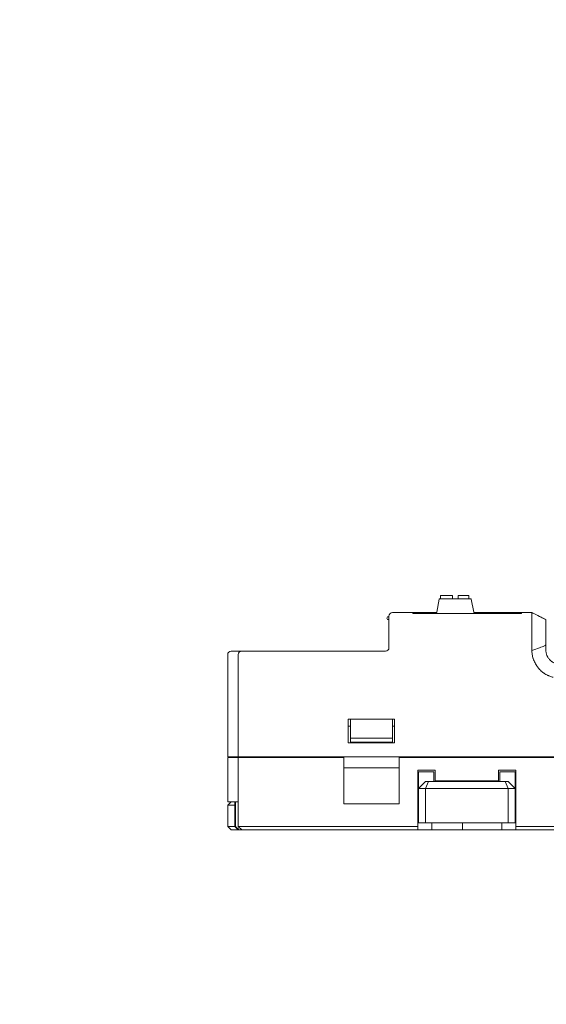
# Model space of a CAD drawing. Header units: millimetres. Extents: x -1114 to 1396, y -630 to 631.
# Tile 298 of 656: x -568 to -493, y 175 to 316. Entities that reach past the tile are written whole.
import ezdxf

# ---------------------------------------------------------------- set-up
doc = ezdxf.new("R2010")
doc.units = ezdxf.units.MM
doc.header["$MEASUREMENT"] = 0

msp = doc.modelspace()

# ---------------------------------------------------------------- linework, layer by layer
at = {"lineweight": 18}
for points, knots in [([(1038.9843, -629.7647), (1038.9843, -629.7647), (-1111.4882, -629.7647), (-1111.4882, -629.7647), (-1111.4882, -629.7647), (-1111.4882, -629.7647), (-1111.4882, 630.7883), (-1111.4882, 630.7883), (-1111.4882, 630.7883), (-1111.4882, 630.7883), (1038.9843, 630.7883), (1038.9843, 630.7883)], [0, 0, 0, 0, 0.33333333, 0.33333333, 0.33333333, 0.33333333, 0.66666667, 0.66666667, 0.66666667, 0.66666667, 1, 1, 1, 1]), ([(-514.5526, 230.9179), (-514.6852, 230.9179), (-514.8124, 230.8652), (-514.9061, 230.7714), (-514.9061, 230.7714), (-514.9999, 230.6777), (-515.0526, 230.5505), (-515.0526, 230.4179)], [0, 0, 0, 0, 0.5, 0.5, 0.5, 0.5, 1, 1, 1, 1]), ([(-494.6832, 227.9179), (-494.6857, 228.0057), (-494.6839, 228.0928), (-494.6823, 228.1793), (-494.6823, 228.1793), (-494.6815, 228.2225), (-494.6807, 228.2656), (-494.6804, 228.3086), (-494.6804, 228.3086), (-494.6803, 228.33), (-494.6803, 228.3514), (-494.6805, 228.3728), (-494.6805, 228.3728), (-494.6806, 228.3942), (-494.681, 228.4156), (-494.6813, 228.4369), (-494.6813, 228.4369), (-494.6824, 228.5221), (-494.6828, 228.6067), (-494.683, 228.6907), (-494.683, 228.6907), (-494.683, 228.7327), (-494.683, 228.7745), (-494.683, 228.8162), (-494.683, 228.8162), (-494.6829, 228.8579), (-494.6828, 228.8995), (-494.6827, 228.9407), (-494.6827, 228.9407), (-494.6825, 229.0231), (-494.6823, 229.104), (-494.6824, 229.1833), (-494.6824, 229.1833), (-494.6824, 229.223), (-494.6824, 229.2623), (-494.6825, 229.3011), (-494.6825, 229.3011), (-494.6825, 229.34), (-494.6826, 229.3786), (-494.6827, 229.4165), (-494.6827, 229.4165), (-494.6828, 229.4922), (-494.6829, 229.5656), (-494.6829, 229.6367), (-494.6829, 229.6367), (-494.683, 229.7077), (-494.683, 229.7765), (-494.6829, 229.8429), (-494.6829, 229.8429), (-494.6829, 229.9093), (-494.6828, 229.9733), (-494.6827, 230.0351), (-494.6827, 230.0351), (-494.6826, 230.0659), (-494.6826, 230.0962), (-494.6826, 230.1259), (-494.6826, 230.1259), (-494.6825, 230.1407), (-494.6825, 230.1554), (-494.6825, 230.1698), (-494.6825, 230.1698), (-494.6825, 230.1843), (-494.6825, 230.1986), (-494.6825, 230.2126), (-494.6825, 230.2126), (-494.6825, 230.2689), (-494.6827, 230.3219), (-494.6828, 230.3717), (-494.6828, 230.3717), (-494.6829, 230.4216), (-494.6829, 230.4682), (-494.6829, 230.5117), (-494.6829, 230.5117), (-494.6828, 230.5553), (-494.6828, 230.5956), (-494.6827, 230.6327), (-494.6827, 230.6327), (-494.6827, 230.6513), (-494.6826, 230.669), (-494.6827, 230.6859), (-494.6827, 230.6859), (-494.6827, 230.7029), (-494.6827, 230.7189), (-494.6828, 230.7339), (-494.6828, 230.7339), (-494.683, 230.7942), (-494.6832, 230.8399), (-494.6814, 230.8709)], [0, 0, 0, 0, 0.04545455, 0.04545455, 0.04545455, 0.04545455, 0.09090909, 0.09090909, 0.09090909, 0.09090909, 0.13636364, 0.13636364, 0.13636364, 0.13636364, 0.18181818, 0.18181818, 0.18181818, 0.18181818, 0.22727273, 0.22727273, 0.22727273, 0.22727273, 0.27272727, 0.27272727, 0.27272727, 0.27272727, 0.31818182, 0.31818182, 0.31818182, 0.31818182, 0.36363636, 0.36363636, 0.36363636, 0.36363636, 0.40909091, 0.40909091, 0.40909091, 0.40909091, 0.45454545, 0.45454545, 0.45454545, 0.45454545, 0.5, 0.5, 0.5, 0.5, 0.54545455, 0.54545455, 0.54545455, 0.54545455, 0.59090909, 0.59090909, 0.59090909, 0.59090909, 0.63636364, 0.63636364, 0.63636364, 0.63636364, 0.68181818, 0.68181818, 0.68181818, 0.68181818, 0.72727273, 0.72727273, 0.72727273, 0.72727273, 0.77272727, 0.77272727, 0.77272727, 0.77272727, 0.81818182, 0.81818182, 0.81818182, 0.81818182, 0.86363636, 0.86363636, 0.86363636, 0.86363636, 0.90909091, 0.90909091, 0.90909091, 0.90909091, 0.95454545, 0.95454545, 0.95454545, 0.95454545, 1, 1, 1, 1]), ([(-494.6814, 230.8709), (-494.681, 230.8787), (-494.6811, 230.8856), (-494.6815, 230.8915), (-494.6815, 230.8915), (-494.6819, 230.8973), (-494.6825, 230.9022), (-494.6831, 230.9061), (-494.6831, 230.9061), (-494.6842, 230.914), (-494.6848, 230.9179), (-494.6817, 230.9179)], [0, 0, 0, 0, 0.33333333, 0.33333333, 0.33333333, 0.33333333, 0.66666667, 0.66666667, 0.66666667, 0.66666667, 1, 1, 1, 1]), ([(-515.1526, 230.3179), (-515.224, 230.3179), (-515.2901, 230.2798), (-515.3258, 230.2179), (-515.3258, 230.2179), (-515.3615, 230.156), (-515.3615, 230.0798), (-515.3258, 230.0179), (-515.3258, 230.0179), (-515.2901, 229.956), (-515.224, 229.9179), (-515.1526, 229.9179)], [0, 0, 0, 0, 0.33333333, 0.33333333, 0.33333333, 0.33333333, 0.66666667, 0.66666667, 0.66666667, 0.66666667, 1, 1, 1, 1]), ([(-492.6828, 227.8542), (-492.6828, 228.0518), (-492.6828, 228.2502), (-492.6828, 228.4409), (-492.6828, 228.4409), (-492.6828, 228.6317), (-492.6828, 228.8145), (-492.6828, 228.982), (-492.6828, 228.982), (-492.6828, 229.3171), (-492.6828, 229.5869), (-492.6828, 229.7467), (-492.6828, 229.7467), (-492.6828, 229.8265), (-492.6828, 229.8794), (-492.6828, 229.9037), (-492.6828, 229.9037), (-492.6828, 229.9279), (-492.6828, 229.9148), (-492.6828, 229.9168)], [0, 0, 0, 0, 0.2, 0.2, 0.2, 0.2, 0.4, 0.4, 0.4, 0.4, 0.6, 0.6, 0.6, 0.6, 0.8, 0.8, 0.8, 0.8, 1, 1, 1, 1]), ([(-492.6828, 226.3216), (-492.7482, 226.2662), (-492.8214, 226.2227), (-492.8954, 226.1835), (-492.8954, 226.1835), (-493.0065, 226.1247), (-493.1212, 226.0762), (-493.2367, 226.03), (-493.2367, 226.03), (-493.3521, 225.9838), (-493.4687, 225.9406), (-493.5856, 225.8986), (-493.5856, 225.8986), (-493.9489, 225.768), (-494.3148, 225.6466), (-494.6813, 225.5272)], [0, 0, 0, 0, 0.25, 0.25, 0.25, 0.25, 0.5, 0.5, 0.5, 0.5, 0.75, 0.75, 0.75, 0.75, 1, 1, 1, 1]), ([(-492.6828, 226.0759), (-492.6828, 226.1383), (-492.6828, 226.2007), (-492.6828, 226.2632), (-492.6828, 226.2632), (-492.6828, 226.3307), (-492.6828, 226.3983), (-492.6828, 226.4659), (-492.6828, 226.4659), (-492.6828, 226.5335), (-492.6828, 226.6011), (-492.6828, 226.6687)], [0, 0, 0, 0, 0.33333333, 0.33333333, 0.33333333, 0.33333333, 0.66666667, 0.66666667, 0.66666667, 0.66666667, 1, 1, 1, 1]), ([(-537.5526, 225.4179), (-537.6852, 225.4179), (-537.8124, 225.3652), (-537.9061, 225.2714), (-537.9061, 225.2714), (-537.9999, 225.1777), (-538.0526, 225.0505), (-538.0526, 224.9179)], [0, 0, 0, 0, 0.5, 0.5, 0.5, 0.5, 1, 1, 1, 1]), ([(-536.0526, 225.4179), (-536.1835, 225.4179), (-536.3136, 225.364), (-536.4061, 225.2714), (-536.4061, 225.2714), (-536.4987, 225.1789), (-536.5526, 225.0488), (-536.5526, 224.9179)], [0, 0, 0, 0, 0.5, 0.5, 0.5, 0.5, 1, 1, 1, 1]), ([(-491.6457, 221.6834), (-491.856, 221.7389), (-492.0609, 221.8066), (-492.2585, 221.8911), (-492.2585, 221.8911), (-492.3079, 221.9122), (-492.3568, 221.9344), (-492.4053, 221.9576), (-492.4053, 221.9576), (-492.4538, 221.9808), (-492.5019, 222.005), (-492.5495, 222.0302), (-492.5495, 222.0302), (-492.6448, 222.0805), (-492.7384, 222.1348), (-492.8302, 222.1931), (-492.8302, 222.1931), (-492.8531, 222.2077), (-492.876, 222.2226), (-492.8986, 222.2376), (-492.8986, 222.2376), (-492.9212, 222.2527), (-492.9437, 222.2679), (-492.9659, 222.2834), (-492.9659, 222.2834), (-493.0104, 222.3143), (-493.0542, 222.346), (-493.0971, 222.3786), (-493.0971, 222.3786), (-493.1831, 222.4436), (-493.266, 222.5119), (-493.3461, 222.5834), (-493.3461, 222.5834), (-493.4261, 222.6548), (-493.5031, 222.7294), (-493.5772, 222.8071), (-493.5772, 222.8071), (-493.6514, 222.8848), (-493.7225, 222.9656), (-493.7907, 223.0497), (-493.7907, 223.0497), (-493.8248, 223.0917), (-493.8581, 223.1345), (-493.8907, 223.1782), (-493.8907, 223.1782), (-493.9232, 223.2219), (-493.9548, 223.266), (-493.9853, 223.3107), (-493.9853, 223.3107), (-494.0464, 223.4001), (-494.1035, 223.4915), (-494.1568, 223.5849), (-494.1568, 223.5849), (-494.21, 223.6782), (-494.2594, 223.7735), (-494.305, 223.8708), (-494.305, 223.8708), (-494.3505, 223.9681), (-494.3923, 224.0674), (-494.4301, 224.1686), (-494.4301, 224.1686), (-494.449, 224.2192), (-494.4669, 224.2703), (-494.4839, 224.322), (-494.4839, 224.322), (-494.4923, 224.3478), (-494.5006, 224.3737), (-494.5085, 224.3998), (-494.5085, 224.3998), (-494.5164, 224.4258), (-494.5241, 224.4518), (-494.5315, 224.478), (-494.5315, 224.478), (-494.5611, 224.5824), (-494.5861, 224.6876), (-494.6071, 224.7935), (-494.6071, 224.7935), (-494.628, 224.8994), (-494.6448, 225.006), (-494.657, 225.1133), (-494.657, 225.1133), (-494.6692, 225.2207), (-494.6769, 225.3288), (-494.6795, 225.4378)], [0, 0, 0, 0, 0.04761905, 0.04761905, 0.04761905, 0.04761905, 0.0952381, 0.0952381, 0.0952381, 0.0952381, 0.14285714, 0.14285714, 0.14285714, 0.14285714, 0.19047619, 0.19047619, 0.19047619, 0.19047619, 0.23809524, 0.23809524, 0.23809524, 0.23809524, 0.28571429, 0.28571429, 0.28571429, 0.28571429, 0.33333333, 0.33333333, 0.33333333, 0.33333333, 0.38095238, 0.38095238, 0.38095238, 0.38095238, 0.42857143, 0.42857143, 0.42857143, 0.42857143, 0.47619048, 0.47619048, 0.47619048, 0.47619048, 0.52380952, 0.52380952, 0.52380952, 0.52380952, 0.57142857, 0.57142857, 0.57142857, 0.57142857, 0.61904762, 0.61904762, 0.61904762, 0.61904762, 0.66666667, 0.66666667, 0.66666667, 0.66666667, 0.71428571, 0.71428571, 0.71428571, 0.71428571, 0.76190476, 0.76190476, 0.76190476, 0.76190476, 0.80952381, 0.80952381, 0.80952381, 0.80952381, 0.85714286, 0.85714286, 0.85714286, 0.85714286, 0.9047619, 0.9047619, 0.9047619, 0.9047619, 0.95238095, 0.95238095, 0.95238095, 0.95238095, 1, 1, 1, 1]), ([(-490.6828, 223.5679), (-490.7158, 223.5679), (-490.7486, 223.5687), (-490.7812, 223.5703), (-490.7812, 223.5703), (-490.8139, 223.5719), (-490.8464, 223.5743), (-490.8788, 223.5775), (-490.8788, 223.5775), (-490.9436, 223.5839), (-491.0079, 223.5934), (-491.0716, 223.606), (-491.0716, 223.606), (-491.1353, 223.6187), (-491.1985, 223.6344), (-491.2612, 223.6533), (-491.2612, 223.6533), (-491.2925, 223.6628), (-491.3237, 223.6731), (-491.3547, 223.6841), (-491.3547, 223.6841), (-491.3857, 223.6952), (-491.4163, 223.707), (-491.4465, 223.7194), (-491.4465, 223.7194), (-491.5674, 223.7694), (-491.682, 223.8305), (-491.7905, 223.9026), (-491.7905, 223.9026), (-491.8176, 223.9207), (-491.8444, 223.9394), (-491.8707, 223.9589), (-491.8707, 223.9589), (-491.897, 223.9783), (-491.923, 223.9985), (-491.9485, 224.0193), (-491.9485, 224.0193), (-491.9995, 224.061), (-492.0482, 224.105), (-492.0947, 224.1514), (-492.0947, 224.1514), (-492.1412, 224.1977), (-492.1856, 224.2465), (-492.2275, 224.2974), (-492.2275, 224.2974), (-492.2693, 224.3483), (-492.3086, 224.4012), (-492.3452, 224.4559), (-492.3452, 224.4559), (-492.3819, 224.5107), (-492.4158, 224.5673), (-492.4468, 224.6253), (-492.4468, 224.6253), (-492.4623, 224.6544), (-492.4771, 224.6838), (-492.4912, 224.7135), (-492.4912, 224.7135), (-492.5052, 224.7433), (-492.5186, 224.7735), (-492.5311, 224.8038), (-492.5311, 224.8038), (-492.5812, 224.925), (-492.6188, 225.0494), (-492.6443, 225.177), (-492.6443, 225.177), (-492.657, 225.2408), (-492.6666, 225.3053), (-492.6731, 225.3707), (-492.6731, 225.3707), (-492.6763, 225.4034), (-492.6788, 225.4363), (-492.6804, 225.4692), (-492.6804, 225.4692), (-492.682, 225.5021), (-492.6828, 225.535), (-492.6828, 225.5679)], [0, 0, 0, 0, 0.05263158, 0.05263158, 0.05263158, 0.05263158, 0.10526316, 0.10526316, 0.10526316, 0.10526316, 0.15789474, 0.15789474, 0.15789474, 0.15789474, 0.21052632, 0.21052632, 0.21052632, 0.21052632, 0.26315789, 0.26315789, 0.26315789, 0.26315789, 0.31578947, 0.31578947, 0.31578947, 0.31578947, 0.36842105, 0.36842105, 0.36842105, 0.36842105, 0.42105263, 0.42105263, 0.42105263, 0.42105263, 0.47368421, 0.47368421, 0.47368421, 0.47368421, 0.52631579, 0.52631579, 0.52631579, 0.52631579, 0.57894737, 0.57894737, 0.57894737, 0.57894737, 0.63157895, 0.63157895, 0.63157895, 0.63157895, 0.68421053, 0.68421053, 0.68421053, 0.68421053, 0.73684211, 0.73684211, 0.73684211, 0.73684211, 0.78947368, 0.78947368, 0.78947368, 0.78947368, 0.84210526, 0.84210526, 0.84210526, 0.84210526, 0.89473684, 0.89473684, 0.89473684, 0.89473684, 0.94736842, 0.94736842, 0.94736842, 0.94736842, 1, 1, 1, 1]), ([(-536.947, 200.4179), (-536.8553, 200.3326), (-536.763, 200.2479), (-536.6697, 200.1643), (-536.6697, 200.1643), (-536.6231, 200.1225), (-536.5762, 200.081), (-536.5289, 200.0398), (-536.5289, 200.0398), (-536.4817, 199.9987), (-536.4341, 199.958), (-536.3859, 199.9179)], [0, 0, 0, 0, 0.33333333, 0.33333333, 0.33333333, 0.33333333, 0.66666667, 0.66666667, 0.66666667, 0.66666667, 1, 1, 1, 1])]:
    msp.add_open_spline(points, degree=3, knots=knots, dxfattribs=at)
for points in [[(-506.0132, 233.3465), (-506.0132, 233.3465), (-507.7132, 233.3465), (-507.7132, 233.3465)], [(-507.7132, 233.3465), (-507.7132, 233.3465), (-507.7132, 232.8965), (-507.7132, 232.8965)], [(-506.0132, 232.8965), (-506.0132, 232.8965), (-506.0132, 233.3465), (-506.0132, 233.3465)], [(-503.6632, 233.3465), (-503.6632, 233.3465), (-505.2132, 233.3465), (-505.2132, 233.3465)], [(-505.2132, 233.3465), (-505.2132, 233.3465), (-505.2132, 232.8965), (-505.2132, 232.8965)], [(-503.6632, 232.8965), (-503.6632, 232.8965), (-503.6632, 233.3465), (-503.6632, 233.3465)], [(-507.8806, 232.8161), (-507.8806, 232.8161), (-508.2484, 230.9769), (-508.2484, 230.9769)], [(-507.7825, 232.8965), (-507.8302, 232.8965), (-507.8712, 232.8629), (-507.8806, 232.8161)], [(-503.4465, 232.8965), (-503.4465, 232.8965), (-507.7825, 232.8965), (-507.7825, 232.8965)], [(-503.3484, 232.8161), (-503.3578, 232.8629), (-503.3988, 232.8965), (-503.4465, 232.8965)], [(-502.9806, 230.9769), (-502.9806, 230.9769), (-503.3484, 232.8161), (-503.3484, 232.8161)], [(-515.0526, 227.9179), (-515.0526, 227.9179), (-515.0526, 230.4179), (-515.0526, 230.4179)], [(-514.5526, 230.9179), (-514.5526, 230.9179), (-511.6691, 230.9179), (-511.6691, 230.9179)], [(-511.6692, 230.9179), (-511.6692, 230.9179), (-514.5526, 230.9179), (-514.5526, 230.9179)], [(-508.2846, 230.9179), (-508.2846, 230.9179), (-511.6692, 230.9179), (-511.6692, 230.9179)], [(-511.6692, 230.9179), (-511.6692, 230.9179), (-511.6692, 230.7854), (-511.6692, 230.7854)], [(-496.1692, 230.8075), (-496.1692, 230.8075), (-511.6692, 230.8075), (-511.6692, 230.8075)], [(-510.9692, 230.8965), (-511.0709, 230.8965), (-511.1703, 230.8655), (-511.2539, 230.8075)], [(-510.9692, 230.8965), (-510.9692, 230.8965), (-508.3465, 230.8965), (-508.3465, 230.8965)], [(-508.3465, 230.8965), (-508.2988, 230.8965), (-508.2578, 230.9302), (-508.2484, 230.9769)], [(-502.9806, 230.9769), (-502.9712, 230.9302), (-502.9302, 230.8965), (-502.8825, 230.8965)], [(-496.1692, 230.9179), (-496.1692, 230.9179), (-502.9444, 230.9179), (-502.9444, 230.9179)], [(-502.8825, 230.8965), (-502.8825, 230.8965), (-496.9692, 230.8965), (-496.9692, 230.8965)], [(-496.6844, 230.8075), (-496.7681, 230.8655), (-496.8674, 230.8965), (-496.9692, 230.8965)], [(-496.1692, 230.9179), (-496.1692, 230.9179), (-494.6817, 230.9179), (-494.6817, 230.9179)], [(-494.6817, 230.9179), (-494.6817, 230.9179), (-496.1692, 230.9179), (-496.1692, 230.9179)], [(-496.1692, 230.9179), (-496.1692, 230.9179), (-496.1692, 230.7854), (-496.1692, 230.7854)], [(-494.6828, 230.9179), (-494.6812, 230.9171), (-494.6796, 230.9163), (-494.6781, 230.9155)], [(-494.6827, 230.918), (-494.6827, 230.918), (-494.6825, 230.9179), (-494.6825, 230.9179)], [(-492.8535, 230.0032), (-492.8535, 230.0032), (-494.6819, 230.9179), (-494.6819, 230.9179)], [(-494.6802, 230.9177), (-494.6802, 230.9177), (-494.6815, 230.9184), (-494.6815, 230.9184)], [(-493.1866, 230.17), (-493.6842, 230.4192), (-494.4311, 230.7933), (-494.6801, 230.918)], [(-492.6828, 229.9181), (-492.6828, 229.9181), (-494.677, 230.918), (-494.677, 230.918)], [(-515.0526, 230.3179), (-515.0526, 230.3179), (-515.1526, 230.3179), (-515.1526, 230.3179)], [(-515.1526, 229.9179), (-515.1526, 229.9179), (-515.0526, 229.9179), (-515.0526, 229.9179)], [(-493.0134, 230.0833), (-493.1276, 230.1406), (-493.2972, 230.2254), (-493.3535, 230.2535)], [(-492.6828, 229.918), (-492.7984, 229.9755), (-492.9713, 230.0621), (-493.0288, 230.091)], [(-492.6862, 229.9196), (-492.6862, 229.9196), (-492.8255, 229.9892), (-492.8255, 229.9892)], [(-492.7252, 229.9393), (-492.7252, 229.9393), (-492.6828, 229.9202), (-492.6828, 229.9202)], [(-492.7192, 229.9366), (-492.7192, 229.9366), (-492.6828, 229.9183), (-492.6828, 229.9183)], [(-492.6708, 229.9122), (-492.6708, 229.9122), (-492.6828, 229.9178), (-492.6828, 229.9178)], [(-515.0526, 225.9179), (-515.0526, 225.9179), (-515.0526, 227.9179), (-515.0526, 227.9179)], [(-515.0526, 225.9179), (-515.0526, 225.9179), (-515.0526, 227.9179), (-515.0526, 227.9179)], [(-494.6824, 226.1778), (-494.6829, 226.6711), (-494.6834, 227.1645), (-494.6819, 227.6578)], [(-494.6819, 227.6578), (-494.6817, 227.7445), (-494.6807, 227.8312), (-494.6832, 227.9179)], [(-492.6828, 226.6687), (-492.6828, 227.0638), (-492.6828, 227.459), (-492.6828, 227.8542)], [(-538.0526, 210.3233), (-538.0526, 210.3233), (-538.0526, 224.9179), (-538.0526, 224.9179)], [(-538.0526, 210.3233), (-538.0526, 210.3233), (-538.0526, 224.9179), (-538.0526, 224.9179)], [(-537.5526, 225.4179), (-537.5526, 225.4179), (-537.1073, 225.4179), (-537.1073, 225.4179)], [(-536.9453, 225.4179), (-536.9453, 225.4179), (-537.1073, 225.4179), (-537.1073, 225.4179)], [(-537.1073, 225.4179), (-537.1073, 225.4179), (-536.9432, 225.4179), (-536.9432, 225.4179)], [(-536.9432, 225.4179), (-536.9432, 225.4179), (-536.0526, 225.4179), (-536.0526, 225.4179)], [(-536.5526, 210.3233), (-536.5526, 210.3233), (-536.5526, 224.9179), (-536.5526, 224.9179)], [(-536.5526, 210.3233), (-536.5526, 210.3233), (-536.5526, 224.9179), (-536.5526, 224.9179)], [(-536.0526, 225.4179), (-536.0526, 225.4179), (-532.5526, 225.4179), (-532.5526, 225.4179)], [(-532.5526, 225.4179), (-532.5526, 225.4179), (-515.5526, 225.4179), (-515.5526, 225.4179)], [(-532.5526, 225.4179), (-532.5526, 225.4179), (-515.5526, 225.4179), (-515.5526, 225.4179)], [(-515.5526, 225.4179), (-515.2764, 225.4179), (-515.0526, 225.6418), (-515.0526, 225.9179)], [(-515.5526, 225.4179), (-515.2764, 225.4179), (-515.0526, 225.6418), (-515.0526, 225.9179)], [(-494.6795, 225.4378), (-494.6854, 225.6844), (-494.6821, 225.9311), (-494.6824, 226.1778)], [(-492.6828, 225.5679), (-492.6828, 225.7372), (-492.6828, 225.9065), (-492.6828, 226.0759)], [(-520.8526, 215.7233), (-520.8526, 215.7233), (-520.8526, 212.3233), (-520.8526, 212.3233)], [(-520.8526, 215.7233), (-520.8526, 215.7233), (-514.2526, 215.7233), (-514.2526, 215.7233)], [(-520.5526, 215.1109), (-520.5526, 215.1109), (-520.5526, 215.7233), (-520.5526, 215.7233)], [(-520.5526, 213.0233), (-520.5526, 213.0233), (-520.5526, 215.1109), (-520.5526, 215.1109)], [(-514.5526, 215.7233), (-514.5526, 215.7233), (-514.5526, 215.1109), (-514.5526, 215.1109)], [(-514.5526, 215.1109), (-514.5526, 215.1109), (-514.5526, 213.0233), (-514.5526, 213.0233)], [(-514.2526, 212.3233), (-514.2526, 212.3233), (-514.2526, 215.7233), (-514.2526, 215.7233)], [(-520.5526, 214.7233), (-520.5526, 214.7233), (-520.8526, 214.7233), (-520.8526, 214.7233)], [(-514.2524, 214.7233), (-514.2524, 214.7233), (-514.5526, 214.7233), (-514.5526, 214.7233)], [(-520.8526, 212.3233), (-520.8526, 212.3233), (-514.2526, 212.3233), (-514.2526, 212.3233)], [(-520.5526, 213.0233), (-520.5526, 213.0233), (-520.5526, 212.4233), (-520.5526, 212.4233)], [(-514.5526, 213.0233), (-514.5526, 213.0233), (-520.5526, 213.0233), (-520.5526, 213.0233)], [(-520.5526, 212.4233), (-520.5526, 212.4233), (-514.5526, 212.4233), (-514.5526, 212.4233)], [(-514.5526, 212.4233), (-514.5526, 212.4233), (-514.5526, 213.0233), (-514.5526, 213.0233)], [(-537.3846, 210.3233), (-537.3846, 210.3233), (-538.0526, 210.3233), (-538.0526, 210.3233)], [(-538.0526, 203.9179), (-538.0526, 203.9179), (-538.0526, 210.2233), (-538.0526, 210.2233)], [(-538.0526, 210.2233), (-538.0526, 210.2233), (-537.3846, 210.2233), (-537.3846, 210.2233)], [(-538.0526, 210.2233), (-538.0526, 210.2233), (-538.0526, 203.9179), (-538.0526, 203.9179)], [(-537.2205, 210.3233), (-537.2205, 210.3233), (-537.3846, 210.3233), (-537.3846, 210.3233)], [(-537.2205, 210.2233), (-537.2205, 210.2233), (-537.3846, 210.2233), (-537.3846, 210.2233)], [(-536.5526, 210.3233), (-536.5526, 210.3233), (-537.2205, 210.3233), (-537.2205, 210.3233)], [(-536.5526, 210.2233), (-536.5526, 210.2233), (-537.2205, 210.2233), (-537.2205, 210.2233)], [(-532.5526, 210.3233), (-532.5526, 210.3233), (-536.5526, 210.3233), (-536.5526, 210.3233)], [(-536.5526, 200.4179), (-536.5526, 200.4179), (-536.5526, 210.2233), (-536.5526, 210.2233)], [(-536.5526, 210.2233), (-536.5526, 210.2233), (-532.5526, 210.2233), (-532.5526, 210.2233)], [(-536.5526, 200.4179), (-536.5526, 200.4179), (-536.5526, 210.2233), (-536.5526, 210.2233)], [(-536.2526, 210.2233), (-536.2526, 210.2233), (-536.2526, 210.3233), (-536.2526, 210.3233)], [(-534.7526, 210.3233), (-534.7526, 210.3233), (-534.7526, 210.2233), (-534.7526, 210.2233)], [(-534.7526, 210.2233), (-534.7526, 210.2233), (-534.7526, 210.3233), (-534.7526, 210.3233)], [(-532.5526, 210.3233), (-532.5526, 210.3233), (-376.5526, 210.3233), (-376.5526, 210.3233)], [(-532.5526, 210.2233), (-532.5526, 210.2233), (-521.5026, 210.2233), (-521.5026, 210.2233)], [(-521.5026, 203.6247), (-521.5026, 203.6247), (-521.5026, 210.2233), (-521.5026, 210.2233)], [(-513.6026, 210.2233), (-513.6026, 210.2233), (-456.5026, 210.2233), (-456.5026, 210.2233)], [(-513.6026, 210.2233), (-513.6026, 210.2233), (-513.6026, 203.6247), (-513.6026, 203.6247)], [(-513.6026, 208.7676), (-513.6026, 208.7676), (-521.5026, 208.7676), (-521.5026, 208.7676)], [(-510.9526, 208.4179), (-510.9526, 208.4179), (-510.9526, 200.4179), (-510.9526, 200.4179)], [(-508.4526, 208.4179), (-508.4526, 208.4179), (-510.9526, 208.4179), (-510.9526, 208.4179)], [(-510.8526, 208.2179), (-510.8526, 208.2179), (-510.8526, 205.8179), (-510.8526, 205.8179)], [(-508.6526, 208.2179), (-508.6526, 208.2179), (-510.8526, 208.2179), (-510.8526, 208.2179)], [(-508.6526, 208.2179), (-508.6526, 208.2179), (-508.6526, 206.8179), (-508.6526, 206.8179)], [(-508.4526, 208.4179), (-508.4526, 208.4179), (-508.4526, 206.9179), (-508.4526, 206.9179)], [(-496.9526, 208.4179), (-496.9526, 208.4179), (-499.4526, 208.4179), (-499.4526, 208.4179)], [(-499.4526, 208.4179), (-499.4526, 208.4179), (-499.4526, 206.9179), (-499.4526, 206.9179)], [(-499.2526, 208.2179), (-499.2526, 208.2179), (-499.2526, 206.8179), (-499.2526, 206.8179)], [(-499.2526, 208.2179), (-499.2526, 208.2179), (-497.0526, 208.2179), (-497.0526, 208.2179)], [(-497.0526, 208.2179), (-497.0526, 208.2179), (-497.0526, 205.8179), (-497.0526, 205.8179)], [(-496.9526, 200.4179), (-496.9526, 200.4179), (-496.9526, 208.4179), (-496.9526, 208.4179)], [(-510.8526, 205.8179), (-510.8526, 205.8179), (-509.8526, 206.8179), (-509.8526, 206.8179)], [(-509.8526, 206.8179), (-509.8526, 206.8179), (-509.4384, 206.8179), (-509.4384, 206.8179)], [(-509.8526, 205.8179), (-509.8526, 205.8179), (-509.4384, 206.8179), (-509.4384, 206.8179)], [(-509.4384, 206.8179), (-509.4384, 206.8179), (-498.4668, 206.8179), (-498.4668, 206.8179)], [(-499.4526, 206.9179), (-499.4526, 206.9179), (-508.4526, 206.9179), (-508.4526, 206.9179)], [(-505.3526, 206.9179), (-505.3526, 206.9179), (-505.3526, 206.8178), (-505.3526, 206.8178)], [(-502.5526, 206.8178), (-502.5526, 206.8178), (-502.5526, 206.9179), (-502.5526, 206.9179)], [(-498.4668, 206.8179), (-498.4668, 206.8179), (-498.0526, 206.8179), (-498.0526, 206.8179)], [(-498.0526, 205.8179), (-498.0526, 205.8179), (-498.4668, 206.8179), (-498.4668, 206.8179)], [(-497.0526, 205.8179), (-497.0526, 205.8179), (-498.0526, 206.8179), (-498.0526, 206.8179)], [(-510.9526, 205.4179), (-510.9526, 205.4179), (-510.8526, 205.4179), (-510.8526, 205.4179)], [(-510.8526, 200.9179), (-510.8526, 200.9179), (-510.8526, 205.8179), (-510.8526, 205.8179)], [(-509.8526, 205.8179), (-509.8526, 205.8179), (-510.8526, 205.8179), (-510.8526, 205.8179)], [(-509.8526, 200.9179), (-509.8526, 200.9179), (-509.8526, 205.8179), (-509.8526, 205.8179)], [(-498.0526, 205.8179), (-498.0526, 205.8179), (-509.8526, 205.8179), (-509.8526, 205.8179)], [(-497.0526, 205.8179), (-497.0526, 205.8179), (-498.0526, 205.8179), (-498.0526, 205.8179)], [(-498.0526, 205.8179), (-498.0526, 205.8179), (-498.0526, 200.9179), (-498.0526, 200.9179)], [(-497.0526, 200.9179), (-497.0526, 200.9179), (-497.0526, 205.8179), (-497.0526, 205.8179)], [(-497.0526, 205.4179), (-497.0526, 205.4179), (-496.9526, 205.4179), (-496.9526, 205.4179)], [(-537.5526, 203.9179), (-537.5526, 203.9179), (-538.0526, 203.4179), (-538.0526, 203.4179)], [(-537.3846, 203.9179), (-537.3846, 203.9179), (-538.0526, 203.9179), (-538.0526, 203.9179)], [(-537.2205, 203.9179), (-537.2205, 203.9179), (-537.3846, 203.9179), (-537.3846, 203.9179)], [(-536.5526, 203.9179), (-536.5526, 203.9179), (-537.2205, 203.9179), (-537.2205, 203.9179)], [(-537.0526, 203.9179), (-537.0526, 203.9179), (-537.0526, 200.4179), (-537.0526, 200.4179)], [(-536.947, 200.4179), (-536.947, 200.4179), (-536.947, 203.9179), (-536.947, 203.9179)], [(-538.0526, 203.4179), (-538.0526, 203.4179), (-538.0526, 200.4179), (-538.0526, 200.4179)], [(-537.0526, 203.4179), (-537.0526, 203.4179), (-538.0526, 203.4179), (-538.0526, 203.4179)], [(-521.5026, 203.6247), (-521.5026, 203.6247), (-513.6026, 203.6247), (-513.6026, 203.6247)], [(-510.8526, 200.9179), (-510.8526, 200.9179), (-509.8526, 200.9179), (-509.8526, 200.9179)], [(-509.8526, 200.9179), (-509.8526, 200.9179), (-498.0526, 200.9179), (-498.0526, 200.9179)], [(-508.9526, 200.918), (-508.9526, 200.918), (-508.9526, 199.9179), (-508.9526, 199.9179)], [(-504.5526, 200.9179), (-504.5526, 200.9179), (-504.5526, 199.9179), (-504.5526, 199.9179)], [(-498.9526, 199.9179), (-498.9526, 199.9179), (-498.9526, 200.918), (-498.9526, 200.918)], [(-498.0526, 200.9179), (-498.0526, 200.9179), (-497.0526, 200.9179), (-497.0526, 200.9179)], [(-538.0526, 200.4179), (-538.0526, 200.4179), (-537.0526, 200.4179), (-537.0526, 200.4179)], [(-537.5526, 199.9179), (-537.5526, 199.9179), (-538.0526, 200.4179), (-538.0526, 200.4179)], [(-536.5526, 199.9179), (-536.5526, 199.9179), (-537.5526, 199.9179), (-537.5526, 199.9179)], [(-537.0526, 200.4179), (-537.0526, 200.4179), (-536.5526, 199.9179), (-536.5526, 199.9179)], [(-537.0526, 200.4179), (-537.0526, 200.4179), (-536.947, 200.4179), (-536.947, 200.4179)], [(-536.5526, 200.4179), (-536.5526, 200.4179), (-532.5526, 200.4179), (-532.5526, 200.4179)], [(-536.0526, 199.9179), (-536.0526, 199.9179), (-536.5526, 200.4179), (-536.5526, 200.4179)], [(-536.3859, 199.9179), (-536.3859, 199.9179), (-536.5526, 199.9179), (-536.5526, 199.9179)], [(-536.3859, 199.9179), (-536.3859, 199.9179), (-536.0525, 199.9179), (-536.0525, 199.9179)], [(-532.5526, 199.9179), (-532.5526, 199.9179), (-536.0526, 199.9179), (-536.0526, 199.9179)], [(-532.5526, 200.4179), (-532.5526, 200.4179), (-510.9526, 200.4179), (-510.9526, 200.4179)], [(-510.9526, 199.9179), (-510.9526, 199.9179), (-532.5526, 199.9179), (-532.5526, 199.9179)], [(-510.9526, 200.4179), (-510.9526, 200.4179), (-510.9526, 199.9179), (-510.9526, 199.9179)], [(-510.9526, 199.9179), (-510.9526, 199.9179), (-508.9526, 199.9179), (-508.9526, 199.9179)], [(-508.9526, 199.9179), (-508.9526, 199.9179), (-504.5526, 199.9179), (-504.5526, 199.9179)], [(-504.5526, 199.9179), (-504.5526, 199.9179), (-498.9526, 199.9179), (-498.9526, 199.9179)], [(-498.9526, 199.9179), (-498.9526, 199.9179), (-496.9526, 199.9179), (-496.9526, 199.9179)], [(-496.9526, 199.9179), (-496.9526, 199.9179), (-496.9526, 200.4179), (-496.9526, 200.4179)], [(-496.9526, 200.4179), (-496.9526, 200.4179), (-436.0526, 200.4179), (-436.0526, 200.4179)], [(-436.0526, 199.9179), (-436.0526, 199.9179), (-496.9526, 199.9179), (-496.9526, 199.9179)]]:
    msp.add_open_spline(points, degree=3, dxfattribs=at)

doc.saveas('drawing.dxf')
